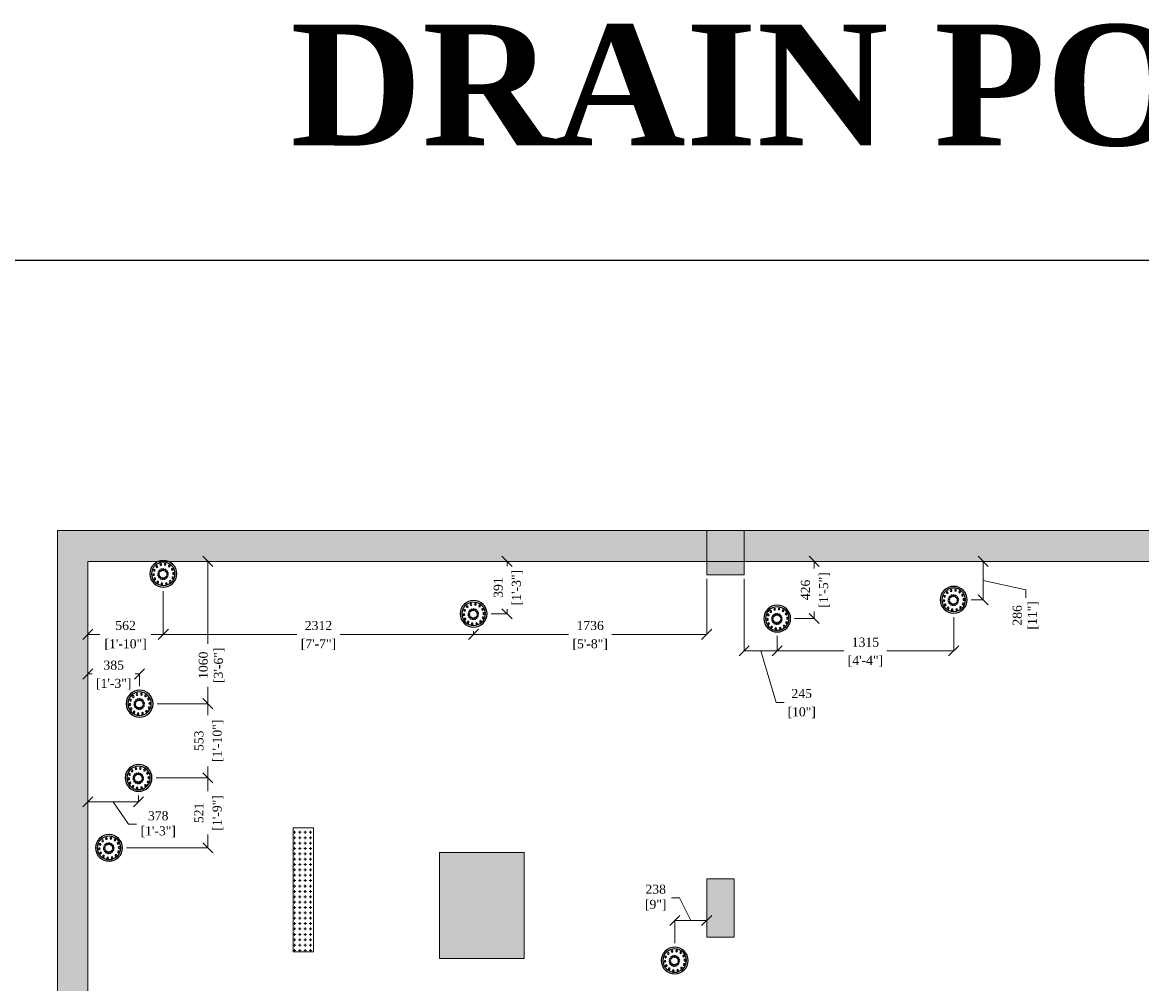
# Model space of a CAD drawing. Extents: x 3940905 to 4145695, y 925352 to 1109797.
# Tile 866 of 1056: x 4088262 to 4096600, y 1004400 to 1011562. Entities that reach past the tile are written whole.
import ezdxf

# ---------------------------------------------------------------- set-up
doc = ezdxf.new("R2010")
doc.units = 0
doc.header["$LTSCALE"] = 750
doc.header["$MEASUREMENT"] = 0
doc.header["$PDMODE"] = 35
doc.header["$PDSIZE"] = 150
doc.layers.get('0').update_dxf_attribs({"linetype": 'CONTINUOUS', "lineweight": 0})
doc.layers.get('Defpoints').update_dxf_attribs({"linetype": 'CONTINUOUS'})
for name, color, linetype in [('AR-FURNITURE', 34, 'CONTINUOUS'), ('CKD Plumbing', 6, 'CONTINUOUS'), ('PDF_KIT TEXT.', 7, 'CONTINUOUS'), ('S-Hatch_8', 7, 'CONTINUOUS')]:
    doc.layers.add(name, color=color, linetype=linetype)
for name, color, linetype, lineweight in [('CKD Dimensions', 7, 'CONTINUOUS', 0), ('CKD Equipments', 252, 'CONTINUOUS', 0), ('COLUMN', 1, 'CONTINUOUS', 9), ('HATCH', 7, 'CONTINUOUS', 0), ('wall', 7, 'CONTINUOUS', 25)]:
    doc.layers.add(name, color=color, linetype=linetype, lineweight=lineweight)
doc.styles.add('CKD_Dimension Text', font='BOOKOS.TTF')
doc.dimstyles.new('CKD-Dimensions', dxfattribs={"dimscale": 1.5, "dimtxt": 45, "dimasz": 50, "dimexe": 0, "dimexo": 20, "dimgap": 20, "dimtad": 0, "dimdec": 0, "dimzin": 4, "dimdsep": 46, "dimtxsty": 'CKD_Dimension Text', "dimblk": 'OBLIQUE', "dimcen": 12, "dimclrd": 150, "dimclre": 150, "dimclrt": 7, "dimazin": 2, "dimtfac": 1, "dimtdec": 0, "dimtofl": 0, "dimtmove": 1, "dimatfit": 2, "dimfxl": 1, "dimtfillclr": 7, "dimtolj": 1, "dimtzin": 0, "dimlwd": -1, "dimlwe": -1, "dimarcsym": 0})

# ---------------------------------------------------------------- blocks, each defined once
blk = doc.blocks.new('COLUMN')
at = {"layer": 'COLUMN'}
h = blk.add_hatch(color=1, dxfattribs=at)
h.dxf.hatch_style = 1
h.paths.add_polyline_path([(2683499, 965771.1), (2684448, 965771.1), (2684448, 965331.1), (2683499, 965331.1)])
h.paths.add_polyline_path([(2684238, 970191.1), (2683499, 970191.1), (2683499, 969191.1), (2684238, 969191.1)])
h.paths.add_polyline_path([(2687443, 969266.1), (2687038, 969266.1), (2687038, 970031.1), (2687443, 970031.1)])
h.paths.add_polyline_path([(2687108, 972041.4), (2687644, 972041.4), (2687644, 971756.1), (2687108, 971756.1)])
h.paths.add_polyline_path([(2683499, 973491.1), (2684408, 973491.1), (2684408, 973041.1), (2683499, 973041.1)])
h.paths.add_polyline_path([(2683649, 975761.1), (2683978, 975761.1), (2683978, 975211.1), (2683649, 975211.1)])
h.paths.add_polyline_path([(2686978, 975811.1), (2687728, 975811.1), (2687728, 975476.1), (2686978, 975476.1)])
h.paths.add_polyline_path([(2689869, 975851.1), (2689028, 975851.1), (2689028, 975556.1), (2689869, 975556.1)])
h.paths.add_polyline_path([(2686978, 973346.1), (2687644, 973346.1), (2687644, 973116.1), (2686978, 973116.1)])
h.paths.add_polyline_path([(2683824, 977646.1), (2684029, 977646.1), (2684029, 977211.1), (2683824, 977211.1)])
h.paths.add_polyline_path([(2683824, 979911.1), (2684104, 979911.1), (2684104, 980241.1), (2683824, 980241.1)])
h.paths.add_polyline_path([(2687804, 979891.1), (2688004, 979891.1), (2688004, 980241.1), (2687804, 980241.1)])
h.paths.add_polyline_path([(2691584, 979836.1), (2692014, 979836.1), (2692014, 980241.1), (2691584, 980241.1)])
h.paths.add_polyline_path([(2691696, 977346.1), (2692014, 977346.1), (2692014, 976786.1), (2691696, 976786.1)])
h.paths.add_polyline_path([(2687443, 965841.1), (2686813, 965841.1), (2686813, 965401.1), (2687443, 965401.1)])
h.paths.add_polyline_path([(2687468, 963421.1), (2686703, 963421.1), (2686703, 962976.1), (2687468, 962976.1)])
h.paths.add_polyline_path([(2684168, 963191.1), (2683399, 963191.1), (2683399, 962446.1), (2684168, 962446.1)])
h.paths.add_polyline_path([(2684448, 958916.1), (2683399, 958916.1), (2683399, 959356.1), (2684448, 959356.1)])
h.paths.add_polyline_path([(2684448, 957356.1), (2683414, 957356.1), (2683414, 956916.1), (2684448, 956916.1)])
h.paths.add_polyline_path([(2687458, 957436.1), (2686708, 957436.1), (2686708, 956996.1), (2687458, 956996.1)])
h.paths.add_polyline_path([(2687453, 959516.1), (2686693, 959516.1), (2686693, 959086.1), (2687453, 959086.1)])
h.paths.add_polyline_path([(2683414, 953326.1), (2684313, 953326.1), (2684313, 953776.1), (2683414, 953776.1)])
h.paths.add_polyline_path([(2683294, 952396.1), (2683768, 952396.1), (2683768, 951976.1), (2683294, 951976.1)])
h.paths.add_polyline_path([(2682464, 977841.1), (2681834, 977841.1), (2681834, 977051.1), (2682464, 977051.1)])
at = {"color": 2}
for points in [[(2683824, 979911.1), (2684104, 979911.1), (2684104, 980241.1), (2683824, 980241.1)], [(2682464, 977841.1), (2681834, 977841.1), (2681834, 977051.1), (2682464, 977051.1)], [(2683824, 977646.1), (2684029, 977646.1), (2684029, 977211.1), (2683824, 977211.1)]]:
    blk.add_lwpolyline(points, close=True, dxfattribs=at)
at = {"layer": 'COLUMN', "color": 1}
for points in [[(2683824, 979911.1), (2684104, 979911.1), (2684104, 980241.1), (2683824, 980241.1)], [(2682464, 977841.1), (2681834, 977841.1), (2681834, 977051.1), (2682464, 977051.1)], [(2683824, 977646.1), (2684029, 977646.1), (2684029, 977211.1), (2683824, 977211.1)]]:
    blk.add_lwpolyline(points, close=True, dxfattribs=at)
blk = doc.blocks.new('100 DNT')
at = {"layer": 'CKD Plumbing'}
for centre, radius in [((-0.1, -4.7), 101.6), ((-0.1, -4.7), 88.9), ((-76.7, -2.5), 6.35), ((-67.4, 29.7), 6.35), ((-45, 54.6), 6.35), ((-31.8, -2.5), 6.35), ((-31.8, -2.5), 6.35), ((-31.8, -2.5), 6.35), ((-31.8, -2.5), 6.35), ((-31.8, -2.5), 6.35), ((-31.8, -2.5), 6.35), ((-31.8, -2.5), 6.35), ((-31.8, -2.5), 6.35), ((-31.8, -2.5), 6.35), ((-31.8, -2.5), 6.35), ((-31.8, -2.5), 6.35), ((-31.8, -2.5), 6.35), ((-31.8, -2.5), 6.35), ((-31.8, -2.5), 6.35), ((-31.8, -2.5), 6.35), ((-31.8, -2.5), 6.35), ((-31.8, -2.5), 6.35), ((-31.8, -2.5), 6.35), ((-31.8, -2.5), 6.35), ((-31.8, -2.5), 6.35), ((-31.8, -2.5), 6.35), ((-31.8, -2.5), 6.35), ((-31.8, -2.5), 6.35), ((-31.8, -2.5), 6.35), ((-31.8, -2.5), 6.35), ((-31.8, -2.5), 6.35), ((-31.8, -2.5), 6.35), ((-26.3, 11.9), 6.35), ((-15, 22.4), 6.35), ((-14, 67.3), 6.35), ((-0.4, 27), 6.35), ((14.9, 24.8), 6.35), ((19.4, 65.3), 6.35), ((27.6, 16.2), 6.35), ((35.4, 2.9), 6.35), ((48.6, 49.1), 6.35), ((67.9, 21.7), 6.35), ((-71.2, -35.5), 6.35), ((-51.9, -62.8), 6.35), ((-30.6, -17.8), 6.35), ((-22.8, -31.1), 6.35), ((-22.6, -79.1), 6.35), ((-10.1, -39.7), 6.35), ((5.2, -41.9), 6.35), ((10.8, -81.1), 6.35), ((19.8, -37.3), 6.35), ((31.1, -26.8), 6.35), ((36.6, -12.4), 6.35), ((41.7, -68.3), 6.35), ((64.1, -43.4), 6.35), ((73.5, -11.3), 6.35)]:
    blk.add_circle(centre, radius, dxfattribs=at)
blk = doc.blocks.new('100DNT')
at = {"layer": 'CKD Plumbing'}
blk.add_blockref('100 DNT', (0.1, 4.7), dxfattribs=at)
blk = doc.blocks.new('_Oblique')
at = {"color": 0, "linetype": 'ByBlock', "lineweight": -2, "transparency": 16777216}
blk.add_line((-0.5, -0.5), (0.5, 0.5), dxfattribs=at)
blk = doc.blocks.new('*D859')
at = {"layer": 'CKD Dimensions', "color": 150}
for p, q in [((4088749.5, 1007516.3), (4088749.5, 1007002.3)), ((4089311.8, 1007323.5), (4089311.8, 1007002.3)), ((4088749.5, 1007002.3), (4088839.3, 1007002.3)), ((4089311.8, 1007002.3), (4089222, 1007002.3))]:
    blk.add_line(p, q, dxfattribs=at)
at = {"layer": 'Defpoints', "color": 0}
for p in [(4088749.5, 1007546.3), (4089311.8, 1007353.5), (4089311.8, 1007002.3)]:
    blk.add_point(p, dxfattribs=at)
at = {"layer": 'CKD Dimensions', "color": 150, "linetype": 'ByBlock', "xscale": 75, "yscale": 75, "zscale": 75, "rotation": 180}
blk.add_blockref('_Oblique', (4088749.5, 1007002.3), dxfattribs=at)
at = {"layer": 'CKD Dimensions', "color": 150, "linetype": 'ByBlock', "xscale": 75, "yscale": 75, "zscale": 75}
blk.add_blockref('_Oblique', (4089311.8, 1007002.3), dxfattribs=at)
at = {"layer": 'CKD Dimensions', "color": 7, "lineweight": 0, "char_height": 67.5, "attachment_point": 5, "style": 'CKD_Dimension Text'}
for s, insert in [('\\A1;562', (4089030.7, 1007068.4)), ('\\A1;[1\'-10"]', (4089030.7, 1006925.6))]:
    blk.add_mtext(s, dxfattribs=dict(at, insert=insert))
blk = doc.blocks.new('*D860')
at = {"layer": 'CKD Dimensions', "color": 150}
for p, q in [((4089311.8, 1007323.5), (4089311.8, 1007002.3)), ((4089311.8, 1007002.3), (4090307, 1007002.3)), ((4091623.4, 1007002.3), (4090628.3, 1007002.3)), ((4091623.4, 1007025.4), (4091623.4, 1007002.3))]:
    blk.add_line(p, q, dxfattribs=at)
at = {"layer": 'Defpoints', "color": 0}
for p in [(4089311.8, 1007353.5), (4091623.4, 1007055.4), (4091623.4, 1007002.3)]:
    blk.add_point(p, dxfattribs=at)
at = {"layer": 'CKD Dimensions', "color": 150, "linetype": 'ByBlock', "xscale": 75, "yscale": 75, "zscale": 75, "rotation": 180}
blk.add_blockref('_Oblique', (4089311.8, 1007002.3), dxfattribs=at)
at = {"layer": 'CKD Dimensions', "color": 150, "linetype": 'ByBlock', "xscale": 75, "yscale": 75, "zscale": 75}
blk.add_blockref('_Oblique', (4091623.4, 1007002.3), dxfattribs=at)
at = {"layer": 'CKD Dimensions', "color": 7, "lineweight": 0, "char_height": 67.5, "attachment_point": 5, "style": 'CKD_Dimension Text'}
for s, insert in [('\\A1;2312', (4090467.6, 1007067.8)), ('\\A1;[7\'-7"]', (4090467.6, 1006925.6))]:
    blk.add_mtext(s, dxfattribs=dict(at, insert=insert))
blk = doc.blocks.new('*D861')
at = {"layer": 'CKD Dimensions', "color": 150}
for p, q in [((4093359.5, 1007416.9), (4093359.5, 1007002.3)), ((4091623.4, 1007025.4), (4091623.4, 1007002.3)), ((4091623.4, 1007002.3), (4092330.8, 1007002.3)), ((4093359.5, 1007002.3), (4092652.1, 1007002.3))]:
    blk.add_line(p, q, dxfattribs=at)
at = {"layer": 'Defpoints', "color": 0}
for p in [(4093359.5, 1007446.9), (4091623.4, 1007055.4), (4093359.5, 1007002.3)]:
    blk.add_point(p, dxfattribs=at)
at = {"layer": 'CKD Dimensions', "color": 150, "linetype": 'ByBlock', "xscale": 75, "yscale": 75, "zscale": 75, "rotation": 180}
blk.add_blockref('_Oblique', (4091623.4, 1007002.3), dxfattribs=at)
at = {"layer": 'CKD Dimensions', "color": 150, "linetype": 'ByBlock', "xscale": 75, "yscale": 75, "zscale": 75}
blk.add_blockref('_Oblique', (4093359.5, 1007002.3), dxfattribs=at)
at = {"layer": 'CKD Dimensions', "color": 7, "lineweight": 0, "char_height": 67.5, "attachment_point": 5, "style": 'CKD_Dimension Text'}
for s, insert in [('\\A1;1736', (4092491.5, 1007067.8)), ('\\A1;[5\'-8"]', (4092491.5, 1006925.6))]:
    blk.add_mtext(s, dxfattribs=dict(at, insert=insert))
blk = doc.blocks.new('*D862')
at = {"layer": 'CKD Dimensions', "color": 150}
for p, q in [((4093639.5, 1007416.9), (4093639.5, 1006878.7)), ((4093884.9, 1006990.3), (4093884.9, 1006878.7)), ((4093639.5, 1006878.7), (4093884.9, 1006878.7)), ((4093877.2, 1006495.3), (4093762.2, 1006878.7)), ((4093937.2, 1006495.3), (4093877.2, 1006495.3))]:
    blk.add_line(p, q, dxfattribs=at)
at = {"layer": 'Defpoints', "color": 0}
for p in [(4093639.5, 1007446.9), (4093884.9, 1007020.3), (4093884.9, 1006878.7)]:
    blk.add_point(p, dxfattribs=at)
at = {"layer": 'CKD Dimensions', "color": 150, "linetype": 'ByBlock', "xscale": 75, "yscale": 75, "zscale": 75, "rotation": 180}
blk.add_blockref('_Oblique', (4093639.5, 1006878.7), dxfattribs=at)
at = {"layer": 'CKD Dimensions', "color": 150, "linetype": 'ByBlock', "xscale": 75, "yscale": 75, "zscale": 75}
blk.add_blockref('_Oblique', (4093884.9, 1006878.7), dxfattribs=at)
at = {"layer": 'CKD Dimensions', "color": 7, "lineweight": 0, "char_height": 67.5, "attachment_point": 5, "style": 'CKD_Dimension Text'}
for s, insert in [('\\A1;245', (4094067.2, 1006561.4)), ('\\A1;[10"]', (4094067.2, 1006418.6))]:
    blk.add_mtext(s, dxfattribs=dict(at, insert=insert))
blk = doc.blocks.new('*D863')
at = {"layer": 'CKD Dimensions', "color": 150}
for p, q in [((4095199.5, 1007130), (4095199.5, 1006878.7)), ((4093884.9, 1006990.3), (4093884.9, 1006878.7)), ((4093884.9, 1006878.7), (4094381.5, 1006878.7)), ((4095199.5, 1006878.7), (4094702.8, 1006878.7))]:
    blk.add_line(p, q, dxfattribs=at)
at = {"layer": 'Defpoints', "color": 0}
for p in [(4095199.5, 1007160), (4093884.9, 1007020.3), (4095199.5, 1006878.7)]:
    blk.add_point(p, dxfattribs=at)
at = {"layer": 'CKD Dimensions', "color": 150, "linetype": 'ByBlock', "xscale": 75, "yscale": 75, "zscale": 75, "rotation": 180}
blk.add_blockref('_Oblique', (4093884.9, 1006878.7), dxfattribs=at)
at = {"layer": 'CKD Dimensions', "color": 150, "linetype": 'ByBlock', "xscale": 75, "yscale": 75, "zscale": 75}
blk.add_blockref('_Oblique', (4095199.5, 1006878.7), dxfattribs=at)
at = {"layer": 'CKD Dimensions', "color": 7, "lineweight": 0, "char_height": 67.5, "attachment_point": 5, "style": 'CKD_Dimension Text'}
for s, insert in [('\\A1;1315', (4094542.2, 1006944.2)), ('\\A1;[4\'-4"]', (4094542.2, 1006802))]:
    blk.add_mtext(s, dxfattribs=dict(at, insert=insert))
blk = doc.blocks.new('*D864')
at = {"layer": 'CKD Dimensions', "color": 150}
for p, q in [((4088779.5, 1007546.3), (4089642.7, 1007546.3)), ((4089642.7, 1007546.3), (4089642.7, 1006932.5)), ((4089642.7, 1006485.9), (4089642.7, 1006611.2)), ((4089264.9, 1006485.9), (4089642.7, 1006485.9))]:
    blk.add_line(p, q, dxfattribs=at)
at = {"layer": 'Defpoints', "color": 0}
for p in [(4088749.5, 1007546.3), (4089234.9, 1006485.9), (4089642.7, 1006485.9)]:
    blk.add_point(p, dxfattribs=at)
at = {"layer": 'CKD Dimensions', "color": 150, "linetype": 'ByBlock', "xscale": 75, "yscale": 75, "zscale": 75}
for p, rotation in [((4089642.7, 1007546.3), 90), ((4089642.7, 1006485.9), 270)]:
    blk.add_blockref('_Oblique', p, dxfattribs=dict(at, rotation=rotation))
at = {"layer": 'CKD Dimensions', "color": 7, "lineweight": 0, "insert": (4089672.7, 1006771.9), "char_height": 67.5, "attachment_point": 5, "rotation": 90, "style": 'CKD_Dimension Text'}
blk.add_mtext('\\A1;1060\\P[3\'-6"]', dxfattribs=at)
blk = doc.blocks.new('*D865')
at = {"layer": 'CKD Dimensions', "color": 150}
for p, q in [((4089264.9, 1006485.9), (4089642.7, 1006485.9)), ((4089642.7, 1006485.9), (4089642.7, 1006400.7)), ((4089642.7, 1005932.8), (4089642.7, 1006018)), ((4089257.3, 1005932.8), (4089642.7, 1005932.8))]:
    blk.add_line(p, q, dxfattribs=at)
at = {"layer": 'Defpoints', "color": 0}
for p in [(4089234.9, 1006485.9), (4089227.3, 1005932.8), (4089642.7, 1005932.8)]:
    blk.add_point(p, dxfattribs=at)
at = {"layer": 'CKD Dimensions', "color": 150, "linetype": 'ByBlock', "xscale": 75, "yscale": 75, "zscale": 75}
for p, rotation in [((4089642.7, 1006485.9), 90), ((4089642.7, 1005932.8), 270)]:
    blk.add_blockref('_Oblique', p, dxfattribs=dict(at, rotation=rotation))
at = {"layer": 'CKD Dimensions', "color": 7, "lineweight": 0, "char_height": 67.5, "attachment_point": 5, "rotation": 90, "style": 'CKD_Dimension Text'}
for s, insert in [('\\A1;553', (4089577.2, 1006209.3)), ('\\A1;[1\'-10"]', (4089719.4, 1006209.3))]:
    blk.add_mtext(s, dxfattribs=dict(at, insert=insert))
blk = doc.blocks.new('*D866')
at = {"layer": 'CKD Dimensions', "color": 150}
for p, q in [((4089257.3, 1005932.8), (4089642.7, 1005932.8)), ((4089642.7, 1005932.8), (4089642.7, 1005833)), ((4089642.7, 1005411.8), (4089642.7, 1005511.7)), ((4089037.4, 1005411.8), (4089642.7, 1005411.8))]:
    blk.add_line(p, q, dxfattribs=at)
at = {"layer": 'Defpoints', "color": 0}
for p in [(4089227.3, 1005932.8), (4089007.4, 1005411.8), (4089642.7, 1005411.8)]:
    blk.add_point(p, dxfattribs=at)
at = {"layer": 'CKD Dimensions', "color": 150, "linetype": 'ByBlock', "xscale": 75, "yscale": 75, "zscale": 75}
for p, rotation in [((4089642.7, 1005932.8), 90), ((4089642.7, 1005411.8), 270)]:
    blk.add_blockref('_Oblique', p, dxfattribs=dict(at, rotation=rotation))
at = {"layer": 'CKD Dimensions', "color": 7, "lineweight": 0, "char_height": 67.5, "attachment_point": 5, "rotation": 90, "style": 'CKD_Dimension Text'}
for s, insert in [('\\A1;[1\'-9"]', (4089719.4, 1005672.3)), ('\\A1;521', (4089576.6, 1005672.3))]:
    blk.add_mtext(s, dxfattribs=dict(at, insert=insert))
blk = doc.blocks.new('*D867')
at = {"layer": 'CKD Dimensions', "color": 150}
for p, q in [((4093096.7, 1005040.3), (4093156.7, 1005040.3)), ((4093156.7, 1005040.3), (4093240.4, 1004871.4)), ((4093121.3, 1004702.3), (4093121.3, 1004871.4)), ((4093359.5, 1004871.4), (4093121.3, 1004871.4)), ((4093359.5, 1004776.9), (4093359.5, 1004871.4))]:
    blk.add_line(p, q, dxfattribs=at)
at = {"layer": 'Defpoints', "color": 0}
for p in [(4093121.3, 1004871.4), (4093359.5, 1004746.9), (4093121.3, 1004672.3)]:
    blk.add_point(p, dxfattribs=at)
at = {"layer": 'CKD Dimensions', "color": 150, "linetype": 'ByBlock', "xscale": 75, "yscale": 75, "zscale": 75, "rotation": 180}
blk.add_blockref('_Oblique', (4093121.3, 1004871.4), dxfattribs=at)
at = {"layer": 'CKD Dimensions', "color": 150, "linetype": 'ByBlock', "xscale": 75, "yscale": 75, "zscale": 75}
blk.add_blockref('_Oblique', (4093359.5, 1004871.4), dxfattribs=at)
at = {"layer": 'CKD Dimensions', "color": 7, "lineweight": 0, "insert": (4092979.7, 1005040.3), "char_height": 67.5, "attachment_point": 5, "style": 'CKD_Dimension Text'}
blk.add_mtext('\\A1;238\\P[9"]', dxfattribs=at)
blk = doc.blocks.new('*D870')
at = {"layer": 'CKD Dimensions', "color": 150}
for p, q in [((4095329.4, 1007546.3), (4095419.7, 1007546.3)), ((4095419.7, 1007259.9), (4095419.7, 1007546.3)), ((4095735.9, 1007333.8), (4095419.7, 1007403.1)), ((4095735.9, 1007273.8), (4095735.9, 1007333.8)), ((4095329.4, 1007259.9), (4095419.7, 1007259.9))]:
    blk.add_line(p, q, dxfattribs=at)
at = {"layer": 'Defpoints', "color": 0}
for p in [(4095299.4, 1007546.3), (4095419.7, 1007546.3), (4095299.4, 1007259.9)]:
    blk.add_point(p, dxfattribs=at)
at = {"layer": 'CKD Dimensions', "color": 150, "linetype": 'ByBlock', "xscale": 75, "yscale": 75, "zscale": 75}
for p, rotation in [((4095419.7, 1007546.3), 90), ((4095419.7, 1007259.9), 270)]:
    blk.add_blockref('_Oblique', p, dxfattribs=dict(at, rotation=rotation))
at = {"layer": 'CKD Dimensions', "color": 7, "lineweight": 0, "insert": (4095735.9, 1007143.9), "char_height": 67.5, "attachment_point": 5, "rotation": 90, "style": 'CKD_Dimension Text'}
blk.add_mtext('\\A1;286\\P[11"]', dxfattribs=at)
blk = doc.blocks.new('*D871')
at = {"layer": 'CKD Dimensions', "color": 150}
for p, q in [((4094014.8, 1007546.3), (4094160.9, 1007546.3)), ((4094160.9, 1007546.3), (4094160.9, 1007493.9)), ((4094014.8, 1007120.2), (4094160.9, 1007120.2)), ((4094160.9, 1007120.2), (4094160.9, 1007172.6))]:
    blk.add_line(p, q, dxfattribs=at)
at = {"layer": 'Defpoints', "color": 0}
for p in [(4093984.8, 1007546.3), (4094160.9, 1007546.3), (4093984.8, 1007120.2)]:
    blk.add_point(p, dxfattribs=at)
at = {"layer": 'CKD Dimensions', "color": 150, "linetype": 'ByBlock', "xscale": 75, "yscale": 75, "zscale": 75}
for p, rotation in [((4094160.9, 1007546.3), 90), ((4094160.9, 1007120.2), 270)]:
    blk.add_blockref('_Oblique', p, dxfattribs=dict(at, rotation=rotation))
at = {"layer": 'CKD Dimensions', "color": 7, "lineweight": 0, "char_height": 67.5, "attachment_point": 5, "rotation": 90, "style": 'CKD_Dimension Text'}
for s, insert in [('\\A1;[1\'-5"]', (4094237.6, 1007333.3)), ('\\A1;426', (4094095.4, 1007333.3))]:
    blk.add_mtext(s, dxfattribs=dict(at, insert=insert))
blk = doc.blocks.new('*D872')
at = {"layer": 'CKD Dimensions', "color": 150}
for p, q in [((4091753.3, 1007546.3), (4091872, 1007546.3)), ((4091872, 1007546.3), (4091872, 1007511.4)), ((4091753.3, 1007155.3), (4091872, 1007155.3)), ((4091872, 1007155.3), (4091872, 1007190.2))]:
    blk.add_line(p, q, dxfattribs=at)
at = {"layer": 'Defpoints', "color": 0}
for p in [(4091723.3, 1007546.3), (4091872, 1007546.3), (4091723.3, 1007155.3)]:
    blk.add_point(p, dxfattribs=at)
at = {"layer": 'CKD Dimensions', "color": 150, "linetype": 'ByBlock', "xscale": 75, "yscale": 75, "zscale": 75}
for p, rotation in [((4091872, 1007546.3), 90), ((4091872, 1007155.3), 270)]:
    blk.add_blockref('_Oblique', p, dxfattribs=dict(at, rotation=rotation))
at = {"layer": 'CKD Dimensions', "color": 7, "lineweight": 0, "char_height": 67.5, "attachment_point": 5, "rotation": 90, "style": 'CKD_Dimension Text'}
for s, insert in [('\\A1;[1\'-3"]', (4091948.6, 1007350.8)), ('\\A1;391', (4091807, 1007350.8))]:
    blk.add_mtext(s, dxfattribs=dict(at, insert=insert))
blk = doc.blocks.new('*D873')
at = {"layer": 'CKD Dimensions', "color": 150}
for p, q in [((4088749.5, 1006615.8), (4088749.5, 1006707.1)), ((4088749.5, 1006707.1), (4088781.6, 1006707.1)), ((4089135, 1006707.1), (4089102.9, 1006707.1)), ((4089135, 1006615.8), (4089135, 1006707.1))]:
    blk.add_line(p, q, dxfattribs=at)
at = {"layer": 'Defpoints', "color": 0}
for p in [(4088749.5, 1006707.1), (4088749.5, 1006585.8), (4089135, 1006585.8)]:
    blk.add_point(p, dxfattribs=at)
at = {"layer": 'CKD Dimensions', "color": 150, "linetype": 'ByBlock', "xscale": 75, "yscale": 75, "zscale": 75, "rotation": 180}
blk.add_blockref('_Oblique', (4088749.5, 1006707.1), dxfattribs=at)
at = {"layer": 'CKD Dimensions', "color": 150, "linetype": 'ByBlock', "xscale": 75, "yscale": 75, "zscale": 75}
blk.add_blockref('_Oblique', (4089135, 1006707.1), dxfattribs=at)
at = {"layer": 'CKD Dimensions', "color": 7, "lineweight": 0, "char_height": 67.5, "attachment_point": 5, "style": 'CKD_Dimension Text'}
for s, insert in [('\\A1;385', (4088942.3, 1006772.6)), ('\\A1;[1\'-3"]', (4088942.3, 1006630.4))]:
    blk.add_mtext(s, dxfattribs=dict(at, insert=insert))
blk = doc.blocks.new('*D874')
at = {"layer": 'CKD Dimensions', "color": 150}
for p, q in [((4088749.5, 1005802.9), (4088749.5, 1005755.4)), ((4089127.4, 1005802.9), (4089127.4, 1005755.4)), ((4089127.4, 1005755.4), (4088749.5, 1005755.4)), ((4089053, 1005587.6), (4088938.4, 1005755.4)), ((4089113, 1005587.6), (4089053, 1005587.6))]:
    blk.add_line(p, q, dxfattribs=at)
at = {"layer": 'Defpoints', "color": 0}
for p in [(4088749.5, 1005832.9), (4089127.4, 1005832.9), (4088749.5, 1005755.4)]:
    blk.add_point(p, dxfattribs=at)
at = {"layer": 'CKD Dimensions', "color": 150, "linetype": 'ByBlock', "xscale": 75, "yscale": 75, "zscale": 75, "rotation": 180}
blk.add_blockref('_Oblique', (4088749.5, 1005755.4), dxfattribs=at)
at = {"layer": 'CKD Dimensions', "color": 150, "linetype": 'ByBlock', "xscale": 75, "yscale": 75, "zscale": 75}
blk.add_blockref('_Oblique', (4089127.4, 1005755.4), dxfattribs=at)
at = {"layer": 'CKD Dimensions', "color": 7, "lineweight": 0, "insert": (4089273.6, 1005587.6), "char_height": 67.5, "attachment_point": 5, "style": 'CKD_Dimension Text'}
blk.add_mtext('\\A1;378\\P[1\'-3"]', dxfattribs=at)

msp = doc.modelspace()

# ---------------------------------------------------------------- hatches: boundary and pattern name
at = {"layer": 'HATCH'}
h = msp.add_hatch(color=8, dxfattribs=at)
h.dxf.hatch_style = 1
h.paths.add_polyline_path([(4101119.5, 1007776.3), (4088524.5, 1007776.3), (4088524.5, 993731.3), (4088394.5, 993731.3), (4088394.5, 979768.3), (4088557.5, 979768.3), (4088557.5, 973244.3), (4089014.5, 973244.3), (4089014.5, 977818.3), (4089014.5, 979931.3), (4088624.5, 979931.3), (4088624.5, 993501.4), (4088749.5, 993501.3), (4088749.5, 1007546.3), (4101119.5, 1007546.3)])

# ---------------------------------------------------------------- linework, layer by layer
at = {"layer": 'AR-FURNITURE'}
msp.add_lwpolyline([(4083332.9, 1009789.4), (4105919.4, 1009789.4), (4105919.4, 970817.7), (4083332.9, 970817.7)], close=True, dxfattribs=at)
at = {"layer": 'CKD Equipments'}
for p, q in [((4090278.5, 1005559.8), (4090429.7, 1005559.8)), ((4090278.5, 1004637.4), (4090278.5, 1005559.8)), ((4090429.7, 1005559.8), (4090429.7, 1004637.4)), ((4090429.7, 1004637.4), (4090278.5, 1004637.4))]:
    msp.add_line(p, q, dxfattribs=at)
at = {"layer": 'CKD Equipments', "color": 252, "linetype": 'Continuous'}
for p, q in [((4090278.5, 1005527.4), (4090298.5, 1005527.4)), ((4090288.5, 1005557.4), (4090288.5, 1005559.8)), ((4090288.5, 1005517.4), (4090288.5, 1005537.4)), ((4090318.5, 1005527.4), (4090338.5, 1005527.4)), ((4090328.5, 1005557.4), (4090328.5, 1005559.8)), ((4090328.5, 1005517.4), (4090328.5, 1005537.4)), ((4090358.5, 1005527.4), (4090378.5, 1005527.4)), ((4090368.5, 1005557.4), (4090368.5, 1005559.8)), ((4090368.5, 1005517.4), (4090368.5, 1005537.4)), ((4090398.5, 1005527.4), (4090418.5, 1005527.4)), ((4090408.5, 1005557.4), (4090408.5, 1005559.8)), ((4090408.5, 1005517.4), (4090408.5, 1005537.4)), ((4090278.5, 1005487.4), (4090298.5, 1005487.4)), ((4090278.5, 1005447.4), (4090298.5, 1005447.4)), ((4090288.5, 1005477.4), (4090288.5, 1005497.4)), ((4090288.5, 1005437.4), (4090288.5, 1005457.4)), ((4090318.5, 1005487.4), (4090338.5, 1005487.4)), ((4090318.5, 1005447.4), (4090338.5, 1005447.4)), ((4090328.5, 1005477.4), (4090328.5, 1005497.4)), ((4090328.5, 1005437.4), (4090328.5, 1005457.4)), ((4090358.5, 1005487.4), (4090378.5, 1005487.4)), ((4090358.5, 1005447.4), (4090378.5, 1005447.4)), ((4090368.5, 1005477.4), (4090368.5, 1005497.4)), ((4090368.5, 1005437.4), (4090368.5, 1005457.4)), ((4090398.5, 1005487.4), (4090418.5, 1005487.4)), ((4090398.5, 1005447.4), (4090418.5, 1005447.4)), ((4090408.5, 1005477.4), (4090408.5, 1005497.4)), ((4090408.5, 1005437.4), (4090408.5, 1005457.4)), ((4090278.5, 1005407.4), (4090298.5, 1005407.4)), ((4090278.5, 1005367.4), (4090298.5, 1005367.4)), ((4090288.5, 1005397.4), (4090288.5, 1005417.4)), ((4090288.5, 1005357.4), (4090288.5, 1005377.4)), ((4090318.5, 1005407.4), (4090338.5, 1005407.4)), ((4090318.5, 1005367.4), (4090338.5, 1005367.4)), ((4090328.5, 1005397.4), (4090328.5, 1005417.4)), ((4090328.5, 1005357.4), (4090328.5, 1005377.4)), ((4090358.5, 1005407.4), (4090378.5, 1005407.4)), ((4090358.5, 1005367.4), (4090378.5, 1005367.4)), ((4090368.5, 1005397.4), (4090368.5, 1005417.4)), ((4090368.5, 1005357.4), (4090368.5, 1005377.4)), ((4090398.5, 1005407.4), (4090418.5, 1005407.4)), ((4090398.5, 1005367.4), (4090418.5, 1005367.4)), ((4090408.5, 1005397.4), (4090408.5, 1005417.4)), ((4090408.5, 1005357.4), (4090408.5, 1005377.4)), ((4090278.5, 1005327.4), (4090298.5, 1005327.4)), ((4090278.5, 1005287.4), (4090298.5, 1005287.4)), ((4090288.5, 1005317.4), (4090288.5, 1005337.4)), ((4090288.5, 1005277.4), (4090288.5, 1005297.4)), ((4090318.5, 1005327.4), (4090338.5, 1005327.4)), ((4090318.5, 1005287.4), (4090338.5, 1005287.4)), ((4090328.5, 1005317.4), (4090328.5, 1005337.4)), ((4090328.5, 1005277.4), (4090328.5, 1005297.4)), ((4090358.5, 1005327.4), (4090378.5, 1005327.4)), ((4090358.5, 1005287.4), (4090378.5, 1005287.4)), ((4090368.5, 1005317.4), (4090368.5, 1005337.4)), ((4090368.5, 1005277.4), (4090368.5, 1005297.4)), ((4090398.5, 1005327.4), (4090418.5, 1005327.4)), ((4090398.5, 1005287.4), (4090418.5, 1005287.4)), ((4090408.5, 1005317.4), (4090408.5, 1005337.4)), ((4090408.5, 1005277.4), (4090408.5, 1005297.4)), ((4090278.5, 1005247.4), (4090298.5, 1005247.4)), ((4090278.5, 1005207.4), (4090298.5, 1005207.4)), ((4090288.5, 1005237.4), (4090288.5, 1005257.4)), ((4090288.5, 1005197.4), (4090288.5, 1005217.4)), ((4090318.5, 1005247.4), (4090338.5, 1005247.4)), ((4090318.5, 1005207.4), (4090338.5, 1005207.4)), ((4090328.5, 1005237.4), (4090328.5, 1005257.4)), ((4090328.5, 1005197.4), (4090328.5, 1005217.4)), ((4090358.5, 1005247.4), (4090378.5, 1005247.4)), ((4090358.5, 1005207.4), (4090378.5, 1005207.4)), ((4090368.5, 1005237.4), (4090368.5, 1005257.4)), ((4090368.5, 1005197.4), (4090368.5, 1005217.4)), ((4090398.5, 1005247.4), (4090418.5, 1005247.4)), ((4090398.5, 1005207.4), (4090418.5, 1005207.4)), ((4090408.5, 1005237.4), (4090408.5, 1005257.4)), ((4090408.5, 1005197.4), (4090408.5, 1005217.4)), ((4090278.5, 1005167.4), (4090298.5, 1005167.4)), ((4090278.5, 1005127.4), (4090298.5, 1005127.4)), ((4090288.5, 1005157.4), (4090288.5, 1005177.4)), ((4090288.5, 1005117.4), (4090288.5, 1005137.4)), ((4090318.5, 1005167.4), (4090338.5, 1005167.4)), ((4090318.5, 1005127.4), (4090338.5, 1005127.4)), ((4090328.5, 1005157.4), (4090328.5, 1005177.4)), ((4090328.5, 1005117.4), (4090328.5, 1005137.4)), ((4090358.5, 1005167.4), (4090378.5, 1005167.4)), ((4090358.5, 1005127.4), (4090378.5, 1005127.4)), ((4090368.5, 1005157.4), (4090368.5, 1005177.4)), ((4090398.5, 1005167.4), (4090418.5, 1005167.4)), ((4090398.5, 1005127.4), (4090418.5, 1005127.4)), ((4090408.5, 1005157.4), (4090408.5, 1005177.4)), ((4090408.5, 1005117.4), (4090408.5, 1005137.4)), ((4090278.5, 1005087.4), (4090298.5, 1005087.4)), ((4090278.5, 1005047.4), (4090298.5, 1005047.4)), ((4090288.5, 1005077.4), (4090288.5, 1005097.4)), ((4090288.5, 1005037.4), (4090288.5, 1005057.4)), ((4090318.5, 1005087.4), (4090338.5, 1005087.4)), ((4090318.5, 1005047.4), (4090338.5, 1005047.4)), ((4090328.5, 1005077.4), (4090328.5, 1005097.4)), ((4090328.5, 1005037.4), (4090328.5, 1005057.4)), ((4090358.5, 1005087.4), (4090378.5, 1005087.4)), ((4090358.5, 1005047.4), (4090378.5, 1005047.4)), ((4090368.5, 1005037.4), (4090368.5, 1005057.4)), ((4090398.5, 1005087.4), (4090418.5, 1005087.4)), ((4090398.5, 1005047.4), (4090418.5, 1005047.4)), ((4090408.5, 1005077.4), (4090408.5, 1005097.4)), ((4090408.5, 1005037.4), (4090408.5, 1005057.4)), ((4090278.5, 1005007.4), (4090298.5, 1005007.4)), ((4090278.5, 1004967.4), (4090298.5, 1004967.4)), ((4090288.5, 1004997.4), (4090288.5, 1005017.4)), ((4090288.5, 1004957.4), (4090288.5, 1004977.4)), ((4090318.5, 1005007.4), (4090338.5, 1005007.4)), ((4090318.5, 1004967.4), (4090338.5, 1004967.4)), ((4090328.5, 1004997.4), (4090328.5, 1005017.4)), ((4090328.5, 1004957.4), (4090328.5, 1004977.4)), ((4090358.5, 1005007.4), (4090378.5, 1005007.4)), ((4090358.5, 1004967.4), (4090378.5, 1004967.4)), ((4090368.5, 1004997.4), (4090368.5, 1005017.4)), ((4090368.5, 1004957.4), (4090368.5, 1004977.4)), ((4090398.5, 1005007.4), (4090418.5, 1005007.4)), ((4090398.5, 1004967.4), (4090418.5, 1004967.4)), ((4090408.5, 1004997.4), (4090408.5, 1005017.4)), ((4090408.5, 1004957.4), (4090408.5, 1004977.4)), ((4090278.5, 1004927.4), (4090298.5, 1004927.4)), ((4090278.5, 1004887.4), (4090298.5, 1004887.4)), ((4090288.5, 1004917.4), (4090288.5, 1004937.4)), ((4090288.5, 1004877.4), (4090288.5, 1004897.4)), ((4090318.5, 1004927.4), (4090338.5, 1004927.4)), ((4090318.5, 1004887.4), (4090338.5, 1004887.4)), ((4090328.5, 1004917.4), (4090328.5, 1004937.4)), ((4090328.5, 1004877.4), (4090328.5, 1004897.4)), ((4090358.5, 1004927.4), (4090378.5, 1004927.4)), ((4090358.5, 1004887.4), (4090378.5, 1004887.4)), ((4090368.5, 1004917.4), (4090368.5, 1004937.4)), ((4090368.5, 1004877.4), (4090368.5, 1004897.4)), ((4090398.5, 1004927.4), (4090418.5, 1004927.4)), ((4090398.5, 1004887.4), (4090418.5, 1004887.4)), ((4090408.5, 1004917.4), (4090408.5, 1004937.4)), ((4090408.5, 1004877.4), (4090408.5, 1004897.4)), ((4090278.5, 1004847.4), (4090298.5, 1004847.4)), ((4090278.5, 1004807.4), (4090298.5, 1004807.4)), ((4090288.5, 1004837.4), (4090288.5, 1004857.4)), ((4090288.5, 1004797.4), (4090288.5, 1004817.4)), ((4090288.5, 1004757.4), (4090288.5, 1004777.4)), ((4090318.5, 1004847.4), (4090338.5, 1004847.4)), ((4090318.5, 1004807.4), (4090338.5, 1004807.4)), ((4090328.5, 1004837.4), (4090328.5, 1004857.4)), ((4090328.5, 1004797.4), (4090328.5, 1004817.4)), ((4090328.5, 1004757.4), (4090328.5, 1004777.4)), ((4090358.5, 1004847.4), (4090378.5, 1004847.4)), ((4090358.5, 1004807.4), (4090378.5, 1004807.4)), ((4090368.5, 1004837.4), (4090368.5, 1004857.4)), ((4090368.5, 1004797.4), (4090368.5, 1004817.4)), ((4090368.5, 1004757.4), (4090368.5, 1004777.4)), ((4090398.5, 1004847.4), (4090418.5, 1004847.4)), ((4090398.5, 1004807.4), (4090418.5, 1004807.4)), ((4090408.5, 1004837.4), (4090408.5, 1004857.4)), ((4090408.5, 1004797.4), (4090408.5, 1004817.4)), ((4090408.5, 1004757.4), (4090408.5, 1004777.4)), ((4090278.5, 1004767.4), (4090298.5, 1004767.4)), ((4090278.5, 1004727.4), (4090298.5, 1004727.4)), ((4090288.5, 1004717.4), (4090288.5, 1004737.4)), ((4090288.5, 1004677.4), (4090288.5, 1004697.4)), ((4090318.5, 1004767.4), (4090338.5, 1004767.4)), ((4090318.5, 1004727.4), (4090338.5, 1004727.4)), ((4090328.5, 1004717.4), (4090328.5, 1004737.4)), ((4090328.5, 1004677.4), (4090328.5, 1004697.4)), ((4090358.5, 1004767.4), (4090378.5, 1004767.4)), ((4090358.5, 1004727.4), (4090378.5, 1004727.4)), ((4090368.5, 1004717.4), (4090368.5, 1004737.4)), ((4090368.5, 1004677.4), (4090368.5, 1004697.4)), ((4090398.5, 1004767.4), (4090418.5, 1004767.4)), ((4090398.5, 1004727.4), (4090418.5, 1004727.4)), ((4090408.5, 1004717.4), (4090408.5, 1004737.4)), ((4090408.5, 1004677.4), (4090408.5, 1004697.4)), ((4090278.5, 1004687.4), (4090298.5, 1004687.4)), ((4090278.5, 1004647.4), (4090298.5, 1004647.4)), ((4090288.5, 1004637.4), (4090288.5, 1004657.4)), ((4090318.5, 1004687.4), (4090338.5, 1004687.4)), ((4090318.5, 1004647.4), (4090338.5, 1004647.4)), ((4090328.5, 1004637.4), (4090328.5, 1004657.4)), ((4090358.5, 1004687.4), (4090378.5, 1004687.4)), ((4090358.5, 1004647.4), (4090378.5, 1004647.4)), ((4090368.5, 1004637.4), (4090368.5, 1004657.4)), ((4090398.5, 1004687.4), (4090418.5, 1004687.4)), ((4090398.5, 1004647.4), (4090418.5, 1004647.4)), ((4090408.5, 1004637.4), (4090408.5, 1004657.4))]:
    msp.add_line(p, q, dxfattribs=at)
at = {"layer": 'CKD Equipments', "color": 252, "true_color": 0x989898}
for p in [(4090429.7, 1004637.4), (4090429.7, 1005237.3)]:
    msp.add_line(p, (4090429.7, 1005237.3), dxfattribs=at)
at = {"layer": 'S-Hatch_8', "color": 251, "true_color": 0x636466}
for p, q in [((4090368.5, 1005117.4), (4090368.5, 1005137.4)), ((4090368.5, 1005077.4), (4090368.5, 1005097.4))]:
    msp.add_line(p, q, dxfattribs=at)
at = {"layer": 'wall', "lineweight": 0, "ltscale": 2}
msp.add_lwpolyline([(4101119.5, 1007776.3), (4088524.5, 1007776.3), (4088524.5, 993731.3), (4088394.5, 993731.3), (4088394.5, 979768.3), (4088557.5, 979768.3), (4088557.5, 973244.3), (4089014.5, 973244.3), (4089014.5, 979931.3), (4088624.5, 979931.3), (4088624.5, 993501.4), (4088749.5, 993501.3), (4088749.5, 1007546.3), (4101119.5, 1007546.3)], close=True, dxfattribs=at)

# ---------------------------------------------------------------- block references
at = {"layer": 'CKD Plumbing', "xscale": -0.9832238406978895, "yscale": 0.9832238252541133, "zscale": 0.9832238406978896, "rotation": 359.9999999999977}
for p in [(4089311.8, 1007453.4), (4095199.5, 1007259.9, 1431.4), (4091623.4, 1007155.3, 75), (4093884.9, 1007120.2), (4089135, 1006485.9), (4089127.4, 1005932.8), (4088907.5, 1005411.8), (4093121.3, 1004572.4)]:
    msp.add_blockref('100DNT', p, dxfattribs=at)
at = {"layer": 'COLUMN'}
msp.add_blockref('COLUMN', (1409535.6, 27535.8), dxfattribs=at)

# ---------------------------------------------------------------- texts
at = {"layer": 'PDF_KIT TEXT.', "color": 30, "insert": (4088975.9, 1011545.8), "char_height": 900, "width": 11666.321, "attachment_point": 1, "style": 'CKD_Dimension Text'}
msp.add_mtext('\\pxqc;{\\fBookman Old Style|b1|i0|c0|p18;DRAIN POINT}', dxfattribs=at)

# ---------------------------------------------------------------- dimensions: what is measured, and where the dimension line sits
at = {"layer": 'CKD Dimensions', "lineweight": 0}
for base, p1, p2, picture, middle in [((4089311.8, 1007002.3), (4088749.5, 1007546.3), (4089311.8, 1007353.5), '*D859', (4089030.7, 1007002.3)), ((4093359.5, 1007002.3), (4091623.4, 1007055.4, 75), (4093359.5, 1007446.9), '*D861', (4092491.5, 1007002.3)), ((4093884.9, 1006878.7), (4093639.5, 1007446.9), (4093884.9, 1007020.3), '*D862', (4093967.2, 1006495.3)), ((4091623.4, 1007002.3), (4089311.8, 1007353.5), (4091623.4, 1007055.4, 75), '*D860', (4090467.6, 1007002.3)), ((4095199.5, 1006878.7), (4093884.9, 1007020.3), (4095199.5, 1007160, 1431.4), '*D863', (4094542.2, 1006878.7)), ((4088749.5334, 1006707.1136), (4089134.9889, 1006585.7779), (4088749.5334, 1006585.7779), '*D873', (4088942.2612, 1006707.1136))]:
    dim = msp.add_linear_dim(base=base, p1=p1, p2=p2, dimstyle='CKD-Dimensions', override={"dimpost": '\\X'}, dxfattribs=at)
    dim.commit()
    dim.dimension.update_dxf_attribs({"geometry": picture, "text_midpoint": middle})
for base, p1, p2, picture, middle in [((4089642.7, 1006485.9), (4088749.5, 1007546.3), (4089234.9, 1006485.9), '*D864', (4089672.7, 1006771.9)), ((4095419.7, 1007546.3), (4095299.4, 1007259.9, 1431.4), (4095299.4, 1007546.3), '*D870', (4095735.9, 1007243.8))]:
    dim = msp.add_linear_dim(base=base, p1=p1, p2=p2, angle=90, dimstyle='CKD-Dimensions', override={"dimpost": '\\X'}, dxfattribs=at)
    dim.commit()
    dim.dimension.update_dxf_attribs({"geometry": picture, "text_midpoint": middle, "dimtype": 160})
for base, p1, p2, picture, middle in [((4091872, 1007546.3), (4091723.3, 1007155.3, 75), (4091723.3, 1007546.3), '*D872', (4091872, 1007350.8)), ((4094160.9, 1007546.3), (4093984.8, 1007120.2), (4093984.8, 1007546.3), '*D871', (4094160.9, 1007333.3)), ((4089642.7, 1005932.8), (4089234.9, 1006485.9), (4089227.3, 1005932.8), '*D865', (4089642.7, 1006209.3)), ((4089642.7, 1005411.8), (4089227.3, 1005932.8), (4089007.4, 1005411.8), '*D866', (4089642.7, 1005672.3))]:
    dim = msp.add_linear_dim(base=base, p1=p1, p2=p2, angle=90, dimstyle='CKD-Dimensions', override={"dimpost": '\\X'}, dxfattribs=at)
    dim.commit()
    dim.dimension.update_dxf_attribs({"geometry": picture, "text_midpoint": middle})
for base, p1, p2, picture, middle in [((4088749.5, 1005755.4), (4089127.4, 1005832.9), (4088749.5, 1005832.9), '*D874', (4089143, 1005587.6)), ((4093121.3, 1004871.4), (4093359.5, 1004746.9), (4093121.3, 1004672.3), '*D867', (4093066.7, 1005040.3))]:
    dim = msp.add_linear_dim(base=base, p1=p1, p2=p2, dimstyle='CKD-Dimensions', override={"dimpost": '\\X'}, dxfattribs=at)
    dim.commit()
    dim.dimension.update_dxf_attribs({"geometry": picture, "text_midpoint": middle, "dimtype": 160})

doc.saveas('drawing.dxf')
